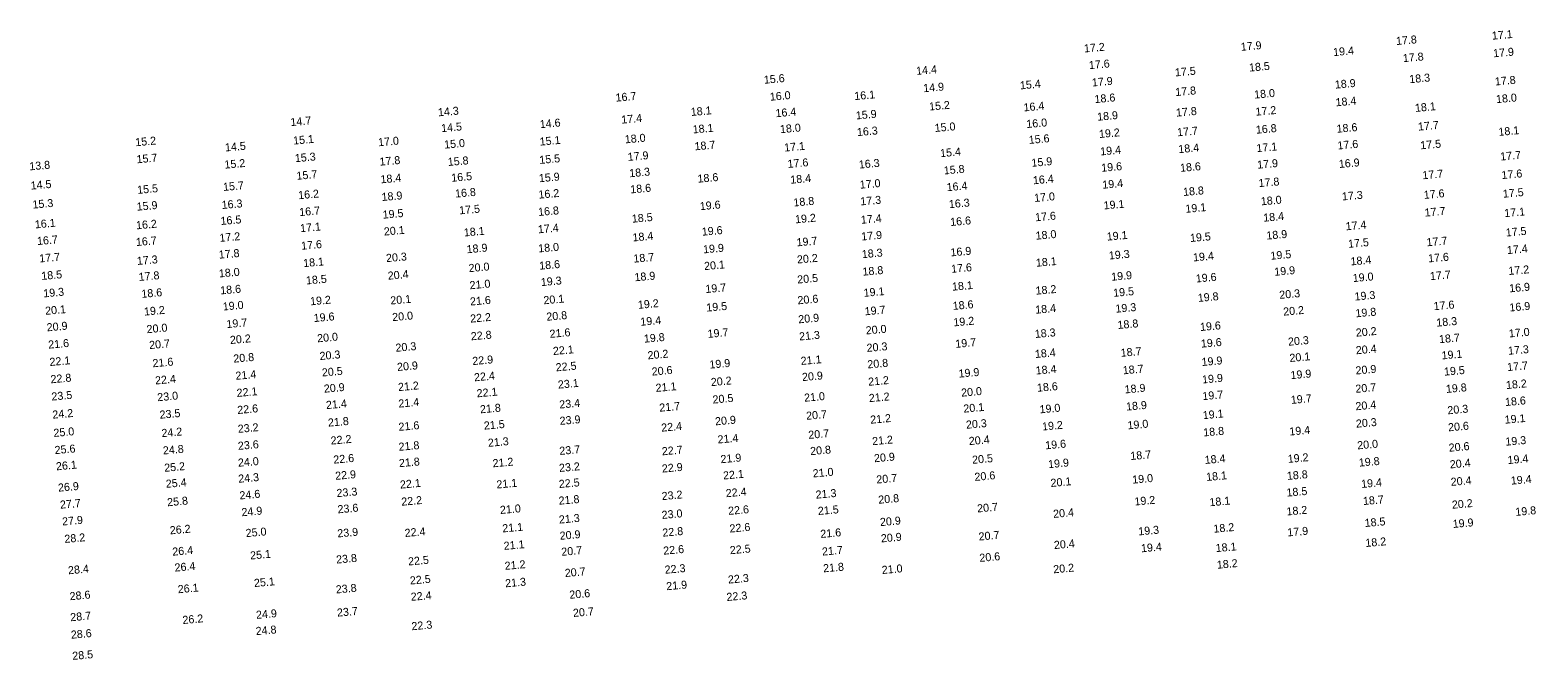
# Model space of a CAD drawing. Extents: x 1023796 to 1112670, y 656573 to 837340.
# Drawn here: x 1044328 to 1045269, y 764010 to 764403 of the extents above; entities that cross this region are included whole.
import ezdxf

# ---------------------------------------------------------------- set-up
doc = ezdxf.new("R2010")
doc.units = 0
doc.layers.add('V-TOPO-SOUN', color=7, linetype='Continuous')

msp = doc.modelspace()

# ---------------------------------------------------------------- texts
at = {"layer": 'V-TOPO-SOUN'}
for s, p in [('17.8 ', (1045181.65, 764393.68)), ('17.1 ', (1045241.52, 764397.01)), ('17.2 ', (1044986.75, 764389.05)), ('17.9 ', (1045084.66, 764390.06)), ('19.4 ', (1045142.36, 764386.76)), ('17.9 ', (1045242.3, 764386.02)), ('14.4 ', (1044881.88, 764375.05)), ('17.6 ', (1044989.79, 764378.63)), ('18.5 ', (1045089.84, 764377.11)), ('17.8 ', (1045185.91, 764383.01)), ('15.6 ', (1044786.78, 764369.5)), ('15.4 ', (1044946.74, 764366)), ('17.9 ', (1044991.7, 764367.8)), ('17.5 ', (1045043.55, 764374.09)), ('18.9 ', (1045143.45, 764366.47)), ('18.3 ', (1045189.95, 764369.87)), ('17.8 ', (1045243.39, 764368.42)), ('16.7 ', (1044694.16, 764358.34)), ('16.0 ', (1044790.5, 764358.9)), ('16.1 ', (1044843.29, 764359.32)), ('14.9 ', (1044886.33, 764364.22)), ('18.6 ', (1044993.32, 764357.42)), ('17.8 ', (1045043.74, 764361.82)), ('18.0 ', (1045093.03, 764360.24)), ('18.4 ', (1045143.91, 764355.43)), ('18.0 ', (1045244.13, 764357.4)), ('14.3 ', (1044583.22, 764349.19)), ('18.1 ', (1044741.12, 764349.38)), ('16.4 ', (1044794.07, 764348.61)), ('15.9 ', (1044844.23, 764347.22)), ('15.2 ', (1044889.99, 764352.8)), ('16.4 ', (1044948.99, 764352.24)), ('18.9 ', (1044994.97, 764346.41)), ('17.8 ', (1045044.21, 764348.99)), ('17.2 ', (1045093.86, 764349.55)), ('18.1 ', (1045193.5, 764351.94)), ('14.7 ', (1044491.08, 764343.08)), ('14.5 ', (1044585.19, 764339.31)), ('14.6 ', (1044646.81, 764341.77)), ('17.4 ', (1044697.73, 764344.6)), ('18.1 ', (1044742.34, 764338.49)), ('18.0 ', (1044796.86, 764338.65)), ('16.3 ', (1044844.93, 764336.83)), ('15.0 ', (1044893.47, 764339.4)), ('16.0 ', (1044950.73, 764341.86)), ('17.7 ', (1045044.9, 764336.71)), ('16.8 ', (1045094.11, 764338.31)), ('18.6 ', (1045144.56, 764338.91)), ('17.7 ', (1045195.38, 764340.25)), ('18.1 ', (1045245.63, 764336.98)), ('15.2 ', (1044394.15, 764330.5)), ('14.5 ', (1044450.18, 764327.25)), ('15.1 ', (1044492.73, 764331.54)), ('17.0 ', (1044545.81, 764330.47)), ('15.0 ', (1044587.07, 764329.01)), ('15.1 ', (1044646.74, 764330.89)), ('18.0 ', (1044699.91, 764332.3)), ('18.7 ', (1044743.5, 764327.95)), ('17.1 ', (1044799.46, 764327.18)), ('15.6 ', (1044952.22, 764331.95)), ('19.2 ', (1044996.11, 764335.63)), ('17.6 ', (1045145.07, 764328.46)), ('17.5 ', (1045196.8, 764328.59)), ('15.7 ', (1044394.96, 764319.86)), ('15.3 ', (1044493.84, 764320.55)), ('17.8 ', (1044546.7, 764318.36)), ('15.8 ', (1044589.32, 764318.17)), ('15.5 ', (1044646.53, 764319.46)), ('17.9 ', (1044701.72, 764321.36)), ('15.4 ', (1044896.86, 764323.67)), ('19.4 ', (1044996.87, 764324.76)), ('18.4 ', (1045045.69, 764326.19)), ('17.1 ', (1045094.48, 764326.83)), ('17.7 ', (1045246.73, 764321.57)), ('13.8 ', (1044327.97, 764315.43)), ('15.2 ', (1044449.84, 764316.5)), ('15.7 ', (1044494.83, 764309.54)), ('16.5 ', (1044591.52, 764308.31)), ('18.3 ', (1044702.7, 764311.14)), ('17.6 ', (1044801.58, 764316.96)), ('16.3 ', (1044846.1, 764316.57)), ('15.8 ', (1044899.16, 764312.88)), ('15.9 ', (1044953.92, 764317.65)), ('19.6 ', (1044997.52, 764314.54)), ('18.6 ', (1045046.76, 764314.51)), ('17.9 ', (1045094.92, 764316.46)), ('16.9 ', (1045145.92, 764316.92)), ('17.7 ', (1045198.12, 764309.88)), ('17.6 ', (1045247.53, 764310.01)), ('14.5 ', (1044328.8, 764303.43)), ('15.5 ', (1044395.32, 764300.76)), ('15.7 ', (1044448.96, 764302.58)), ('18.4 ', (1044547.32, 764307.34)), ('15.9 ', (1044646.27, 764308.04)), ('18.6 ', (1044703.35, 764301.05)), ('18.6 ', (1044745.36, 764307.73)), ('18.4 ', (1044803.29, 764307.09)), ('17.0 ', (1044846.67, 764303.97)), ('16.4 ', (1044900.97, 764302.43)), ('16.4 ', (1044954.86, 764306.74)), ('19.4 ', (1044998.18, 764303.97)), ('18.8 ', (1045048.63, 764299.44)), ('17.8 ', (1045095.8, 764304.99)), ('15.3 ', (1044329.93, 764291.57)), ('15.9 ', (1044395.02, 764290.26)), ('16.3 ', (1044448.11, 764291.31)), ('16.2 ', (1044495.91, 764297.42)), ('18.9 ', (1044548, 764296.31)), ('16.8 ', (1044593.89, 764298.44)), ('16.2 ', (1044645.99, 764297.78)), ('19.6 ', (1044746.77, 764290.58)), ('18.8 ', (1044805.24, 764292.88)), ('17.3 ', (1044847.04, 764293.56)), ('16.3 ', (1044902.36, 764291.82)), ('17.0 ', (1044955.6, 764295.72)), ('19.1 ', (1044999.01, 764291.05)), ('18.0 ', (1045097.21, 764293.62)), ('17.3 ', (1045147.88, 764296.66)), ('17.6 ', (1045198.96, 764297.62)), ('17.5 ', (1045248.37, 764298.34)), ('16.5 ', (1044447.4, 764281.33)), ('16.7 ', (1044496.57, 764286.88)), ('19.5 ', (1044548.66, 764285.26)), ('17.5 ', (1044596.44, 764287.97)), ('16.8 ', (1044645.77, 764286.95)), ('18.5 ', (1044704.31, 764282.76)), ('19.2 ', (1044806.28, 764282.36)), ('17.4 ', (1044847.35, 764282.07)), ('16.6 ', (1044903.17, 764280.69)), ('17.6 ', (1044956.21, 764283.64)), ('19.1 ', (1045050.09, 764288.94)), ('18.4 ', (1045098.72, 764283.38)), ('17.7 ', (1045199.53, 764286.58)), ('17.1 ', (1045249.28, 764286.24)), ('16.1 ', (1044331.41, 764279.21)), ('16.2 ', (1044394.62, 764278.61)), ('17.2 ', (1044446.72, 764270.81)), ('17.1 ', (1044497.08, 764276.85)), ('20.1 ', (1044549.42, 764274.74)), ('18.1 ', (1044599.37, 764274.17)), ('17.4 ', (1044645.64, 764276.14)), ('18.4 ', (1044704.75, 764271.06)), ('19.6 ', (1044748.02, 764274.64)), ('17.9 ', (1044847.61, 764271.64)), ('18.0 ', (1044956.54, 764272.15)), ('19.1 ', (1045000.96, 764271.57)), ('19.5 ', (1045052.98, 764270.71)), ('18.9 ', (1045100.67, 764272.22)), ('17.4 ', (1045150.19, 764278.02)), ('17.5 ', (1045250.18, 764274.12)), ('16.7 ', (1044332.77, 764268.81)), ('16.7 ', (1044394.55, 764268.19)), ('17.6 ', (1044497.73, 764265.86)), ('18.9 ', (1044601.13, 764263.7)), ('18.0 ', (1044645.84, 764264.2)), ('19.9 ', (1044748.82, 764263.61)), ('19.7 ', (1044807.21, 764268)), ('16.9 ', (1044903.35, 764261.73)), ('17.5 ', (1045151.7, 764267.07)), ('17.7 ', (1045200.72, 764268.04)), ('17.4 ', (1045250.91, 764263.17)), ('17.7 ', (1044334.17, 764257.94)), ('17.3 ', (1044395.15, 764256.39)), ('17.8 ', (1044446.27, 764260.29)), ('18.1 ', (1044499.03, 764255.03)), ('20.3 ', (1044550.78, 764258.16)), ('20.0 ', (1044602.39, 764251.9)), ('18.6 ', (1044646.46, 764253.42)), ('18.7 ', (1044705.29, 764257.82)), ('20.1 ', (1044749.45, 764253.17)), ('20.2 ', (1044807.49, 764257.28)), ('18.3 ', (1044847.96, 764260.61)), ('18.1 ', (1044956.7, 764255.26)), ('19.3 ', (1045002.27, 764259.8)), ('19.4 ', (1045054.86, 764258.59)), ('19.5 ', (1045103.22, 764259.62)), ('18.4 ', (1045153.25, 764256.11)), ('17.6 ', (1045201.69, 764257.98)), ('18.5 ', (1044335.45, 764247.04)), ('17.8 ', (1044396.25, 764246.43)), ('18.0 ', (1044446.36, 764248.59)), ('18.5 ', (1044500.78, 764244.21)), ('20.4 ', (1044551.85, 764247.16)), ('19.3 ', (1044647.47, 764243.18)), ('18.9 ', (1044705.98, 764246.2)), ('20.5 ', (1044807.63, 764244.79)), ('18.8 ', (1044848.39, 764249.68)), ('17.6 ', (1044903.74, 764251.47)), ('19.9 ', (1045003.74, 764246.52)), ('19.6 ', (1045056.58, 764245.43)), ('19.9 ', (1045105.61, 764249.63)), ('19.0 ', (1045154.62, 764245.69)), ('17.7 ', (1045202.85, 764246.9)), ('17.2 ', (1045251.84, 764250.12)), ('19.3 ', (1044336.68, 764236.14)), ('18.6 ', (1044397.96, 764235.83)), ('18.6 ', (1044447.2, 764238)), ('21.0 ', (1044602.99, 764241.22)), ('19.7 ', (1044750.26, 764238.85)), ('19.1 ', (1044849.1, 764236.49)), ('18.1 ', (1044904.31, 764240.32)), ('18.2 ', (1044956.52, 764237.83)), ('19.5 ', (1045004.97, 764236.49)), ('19.8 ', (1045057.84, 764233.32)), ('20.3 ', (1045108.75, 764235.22)), ('19.3 ', (1045155.75, 764234.16)), ('16.9 ', (1045252.34, 764239.29)), ('20.1 ', (1044337.83, 764225.25)), ('19.2 ', (1044399.6, 764224.79)), ('19.0 ', (1044448.79, 764227.95)), ('19.2 ', (1044503.35, 764231.19)), ('20.1 ', (1044553.46, 764231.69)), ('21.6 ', (1044603.25, 764231.06)), ('20.1 ', (1044649.11, 764231.84)), ('19.2 ', (1044708.12, 764229)), ('19.5 ', (1044750.84, 764227.27)), ('20.6 ', (1044807.8, 764231.82)), ('19.7 ', (1044849.75, 764224.95)), ('18.6 ', (1044904.74, 764228.33)), ('18.4 ', (1044956.3, 764225.94)), ('19.3 ', (1045006.39, 764226.57)), ('20.2 ', (1045111.19, 764224.75)), ('19.8 ', (1045156.32, 764223.69)), ('17.6 ', (1045205.13, 764228.14)), ('16.9 ', (1045252.48, 764227.32)), ('20.9 ', (1044338.82, 764214.94)), ('19.7 ', (1044451.09, 764216.97)), ('19.6 ', (1044505.59, 764220.74)), ('20.0 ', (1044554.64, 764221.31)), ('22.2 ', (1044603.35, 764220.39)), ('20.8 ', (1044650.92, 764221.56)), ('19.4 ', (1044709.63, 764218.41)), ('20.9 ', (1044808.29, 764219.96)), ('19.2 ', (1044905.18, 764218.05)), ('18.8 ', (1045007.7, 764216.41)), ('19.6 ', (1045059.22, 764215.14)), ('18.3 ', (1045206.82, 764217.88)), ('20.0 ', (1044401.23, 764213.78)), ('20.2 ', (1044453.3, 764207.04)), ('20.0 ', (1044507.75, 764208.1)), ('22.8 ', (1044603.74, 764209.35)), ('21.6 ', (1044652.97, 764210.87)), ('19.8 ', (1044711.83, 764207.86)), ('19.7 ', (1044751.64, 764210.87)), ('21.3 ', (1044808.8, 764209.25)), ('20.0 ', (1044850.43, 764213)), ('18.3 ', (1044956.02, 764210.8)), ('19.6 ', (1045059.77, 764204.76)), ('20.3 ', (1045114.2, 764205.97)), ('20.2 ', (1045156.54, 764211.62)), ('18.7 ', (1045208.52, 764207.55)), ('17.0 ', (1045252.12, 764211.14)), ('21.6 ', (1044339.76, 764204.15)), ('20.7 ', (1044402.8, 764203.88)), ('20.8 ', (1044455.4, 764195.41)), ('20.3 ', (1044509.27, 764197.04)), ('20.3 ', (1044556.7, 764202.18)), ('22.1 ', (1044655.04, 764200.16)), ('20.2 ', (1044714.16, 764197.48)), ('20.3 ', (1044850.99, 764202.1)), ('19.7 ', (1044906.37, 764204.64)), ('18.4 ', (1044956.09, 764198.3)), ('18.7 ', (1045009.68, 764199.04)), ('20.1 ', (1045115.11, 764195.82)), ('20.4 ', (1045156.54, 764200.63)), ('19.1 ', (1045210.13, 764197.42)), ('17.3 ', (1045251.62, 764200.31)), ('22.1 ', (1044340.57, 764193.32)), ('21.6 ', (1044404.91, 764192.51)), ('20.5 ', (1044510.71, 764186.75)), ('20.9 ', (1044557.68, 764190.2)), ('22.9 ', (1044604.68, 764193.9)), ('22.5 ', (1044656.78, 764189.97)), ('20.6 ', (1044716.74, 764187.31)), ('19.9 ', (1044752.78, 764191.69)), ('21.1 ', (1044809.8, 764193.96)), ('20.8 ', (1044851.44, 764191.79)), ('19.9 ', (1044908.41, 764186.06)), ('18.4 ', (1044956.57, 764188)), ('18.7 ', (1045010.97, 764188.11)), ('19.9 ', (1045060.22, 764193.3)), ('20.9 ', (1045156.38, 764188.01)), ('19.5 ', (1045211.62, 764187.27)), ('17.7 ', (1045251.03, 764190.13)), ('22.8 ', (1044341.21, 764182.52)), ('22.4 ', (1044406.5, 764181.78)), ('21.4 ', (1044456.73, 764184.68)), ('20.9 ', (1044511.94, 764176.65)), ('21.2 ', (1044558.29, 764177.64)), ('22.4 ', (1044605.77, 764183.75)), ('23.1 ', (1044658.14, 764179.2)), ('21.1 ', (1044719.19, 764177.13)), ('20.2 ', (1044753.68, 764180.74)), ('20.9 ', (1044810.63, 764183.89)), ('21.2 ', (1044851.93, 764180.97)), ('18.6 ', (1044957.4, 764177.2)), ('19.9 ', (1045060.52, 764182.39)), ('19.9 ', (1045115.75, 764185.1)), ('18.2 ', (1045250.34, 764178.91)), ('23.5 ', (1044341.77, 764171.73)), ('23.0 ', (1044407.9, 764171.32)), ('22.1 ', (1044457.45, 764174)), ('21.4 ', (1044558.5, 764167.34)), ('22.1 ', (1044607.39, 764173.75)), ('20.5 ', (1044754.74, 764169.85)), ('21.0 ', (1044811.93, 764171)), ('21.2 ', (1044852.36, 764170.77)), ('20.0 ', (1044910.01, 764174.17)), ('18.9 ', (1045012.14, 764176.19)), ('19.7 ', (1045060.71, 764172)), ('19.7 ', (1045115.94, 764169.64)), ('20.7 ', (1045156.28, 764176.55)), ('19.8 ', (1045212.82, 764176.48)), ('18.6 ', (1045249.75, 764168.31)), ('24.2 ', (1044342.35, 764160.43)), ('23.5 ', (1044409.33, 764160.4)), ('22.6 ', (1044457.87, 764163.35)), ('21.4 ', (1044513.27, 764166.41)), ('21.8 ', (1044609.49, 764163.78)), ('23.4 ', (1044659.01, 764166.77)), ('21.7 ', (1044721.46, 764164.78)), ('20.7 ', (1044813.17, 764159.69)), ('20.1 ', (1044911.41, 764164.19)), ('19.0 ', (1044959, 764163.75)), ('18.9 ', (1045013.04, 764165.46)), ('19.1 ', (1045060.93, 764160.12)), ('20.4 ', (1045156.34, 764165.67)), ('20.3 ', (1045213.76, 764163.15)), ('25.0 ', (1044343.03, 764149.02)), ('24.2 ', (1044410.51, 764148.9)), ('23.2 ', (1044458.18, 764151.57)), ('21.8 ', (1044514.52, 764155.46)), ('21.6 ', (1044558.59, 764152.81)), ('21.5 ', (1044611.89, 764153.58)), ('23.9 ', (1044659.24, 764156.54)), ('22.4 ', (1044722.68, 764152.33)), ('20.9 ', (1044756.31, 764156.27)), ('21.2 ', (1044853.22, 764157.28)), ('20.3 ', (1044913.04, 764154.13)), ('19.2 ', (1044960.57, 764153.03)), ('19.0 ', (1045013.93, 764153.77)), ('18.8 ', (1045061.26, 764149.33)), ('19.4 ', (1045115.03, 764149.91)), ('20.3 ', (1045156.62, 764154.81)), ('20.6 ', (1045214.18, 764152.52)), ('19.1 ', (1045249.52, 764157.28)), ('23.6 ', (1044458.28, 764140.95)), ('22.2 ', (1044516.2, 764144.25)), ('21.8 ', (1044558.63, 764140.36)), ('21.3 ', (1044614.42, 764142.84)), ('21.4 ', (1044757.88, 764144.93)), ('20.7 ', (1044814.55, 764147.8)), ('21.2 ', (1044854.43, 764143.87)), ('20.4 ', (1044914.81, 764143.94)), ('19.6 ', (1044962.53, 764141.29)), ('20.0 ', (1045157.42, 764141.27)), ('20.6 ', (1045214.58, 764139.78)), ('19.3 ', (1045249.97, 764143.54)), ('25.6 ', (1044343.78, 764138.29)), ('24.8 ', (1044411.41, 764138.07)), ('24.0 ', (1044458.28, 764130.43)), ('22.6 ', (1044517.86, 764132.36)), ('21.8 ', (1044558.86, 764130.16)), ('21.2 ', (1044617.35, 764130.07)), ('23.7 ', (1044659.04, 764137.79)), ('22.7 ', (1044723.06, 764137.55)), ('21.9 ', (1044759.71, 764132.63)), ('20.8 ', (1044815.7, 764137.65)), ('20.9 ', (1044855.61, 764133.22)), ('20.5 ', (1044916.86, 764132.23)), ('18.7 ', (1045015.7, 764134.61)), ('18.4 ', (1045062.14, 764132.16)), ('19.2 ', (1045114.01, 764132.83)), ('19.8 ', (1045158.42, 764130.49)), ('19.4 ', (1045251.35, 764132.08)), ('26.1 ', (1044344.63, 764128.18)), ('25.2 ', (1044412.23, 764127.25)), ('24.3 ', (1044458.45, 764120.43)), ('22.9 ', (1044519.01, 764122.23)), ('23.2 ', (1044658.85, 764127.17)), ('22.9 ', (1044723.1, 764126.78)), ('22.1 ', (1044761.3, 764122.44)), ('21.0 ', (1044817.3, 764123.74)), ('20.6 ', (1044918.35, 764121.57)), ('19.9 ', (1044964.33, 764129.53)), ('18.1 ', (1045063.04, 764121.53)), ('18.8 ', (1045113.51, 764122.2)), ('20.4 ', (1045215.25, 764129.38)), ('26.9 ', (1044345.89, 764114.86)), ('25.4 ', (1044413.19, 764117.24)), ('23.3 ', (1044519.84, 764111.45)), ('22.1 ', (1044559.49, 764116.77)), ('21.1 ', (1044619.73, 764116.82)), ('22.5 ', (1044658.69, 764117.15)), ('22.4 ', (1044762.98, 764111.39)), ('20.7 ', (1044857.05, 764119.93)), ('20.1 ', (1044965.87, 764117.8)), ('19.0 ', (1045016.89, 764119.86)), ('18.5 ', (1045113.25, 764111.77)), ('19.4 ', (1045159.86, 764117.16)), ('20.4 ', (1045215.84, 764118.45)), ('19.4 ', (1045253.36, 764119.23)), ('27.7 ', (1044347.12, 764104.23)), ('25.8 ', (1044414.05, 764105.75)), ('24.6 ', (1044459.23, 764110)), ('23.6 ', (1044520.48, 764101.33)), ('22.2 ', (1044560.31, 764106.09)), ('21.8 ', (1044658.61, 764106.72)), ('23.2 ', (1044722.97, 764109.57)), ('21.3 ', (1044819.14, 764110.49)), ('20.8 ', (1044858.25, 764107.32)), ('20.7 ', (1044920.01, 764101.88)), ('19.2 ', (1045018.28, 764106.22)), ('18.1 ', (1045065.11, 764105.75)), ('18.7 ', (1045161.02, 764106.51)), ('20.2 ', (1045216.55, 764104.19)), ('27.9 ', (1044348.43, 764093.73)), ('24.9 ', (1044460.5, 764099.51)), ('21.0 ', (1044621.96, 764100.93)), ('21.3 ', (1044658.77, 764094.94)), ('23.0 ', (1044722.96, 764097.82)), ('22.6 ', (1044764.48, 764100.36)), ('21.5 ', (1044820.52, 764100.31)), ('20.9 ', (1044859.32, 764093.35)), ('20.4 ', (1044967.48, 764098.48)), ('18.2 ', (1045113.25, 764099.99)), ('18.5 ', (1045162.07, 764092.8)), ('19.9 ', (1045217.07, 764092.19)), ('19.8 ', (1045256.2, 764099.74)), ('28.2 ', (1044349.88, 764082.85)), ('26.2 ', (1044415.71, 764088.21)), ('25.0 ', (1044463.11, 764086.48)), ('23.9 ', (1044520.35, 764086.29)), ('22.4 ', (1044562.43, 764086.57)), ('21.1 ', (1044623.4, 764089.42)), ('20.9 ', (1044659.25, 764084.8)), ('22.8 ', (1044723.4, 764086.76)), ('22.6 ', (1044765.33, 764089.33)), ('21.6 ', (1044822.07, 764085.96)), ('20.9 ', (1044859.89, 764083.18)), ('20.7 ', (1044920.95, 764084.35)), ('19.3 ', (1045020.66, 764087.55)), ('18.2 ', (1045067.61, 764089.21)), ('17.9 ', (1045113.77, 764086.92)), ('26.4 ', (1044417.27, 764074.89)), ('21.1 ', (1044624.29, 764078.5)), ('20.7 ', (1044660.27, 764074.81)), ('22.6 ', (1044723.95, 764075.52)), ('22.5 ', (1044765.53, 764075.81)), ('21.7 ', (1044823.12, 764074.95)), ('20.4 ', (1044967.98, 764079.04)), ('19.4 ', (1045022.37, 764077)), ('18.1 ', (1045069.01, 764077.13)), ('18.2 ', (1045162.51, 764080.31)), ('26.4 ', (1044418.7, 764064.97)), ('25.1 ', (1044465.87, 764072.51)), ('23.8 ', (1044519.61, 764069.98)), ('22.5 ', (1044564.55, 764068.78)), ('21.2 ', (1044624.9, 764066.03)), ('21.8 ', (1044823.8, 764064.5)), ('20.6 ', (1044921.42, 764071.01)), ('20.2 ', (1044967.57, 764063.91)), ('18.2 ', (1045069.74, 764066.72)), ('28.4 ', (1044352.14, 764063.28)), ('25.1 ', (1044468.29, 764055.33)), ('22.5 ', (1044565.67, 764056.89)), ('21.3 ', (1044625.18, 764055.16)), ('20.7 ', (1044662.43, 764061.58)), ('22.3 ', (1044724.84, 764063.61)), ('22.3 ', (1044764.39, 764057.48)), ('21.0 ', (1044860.43, 764063.46)), ('28.6 ', (1044353.16, 764047.08)), ('26.1 ', (1044420.68, 764051.45)), ('23.8 ', (1044519.41, 764051.31)), ('22.4 ', (1044566.21, 764046.7)), ('20.6 ', (1044665.29, 764047.99)), ('21.9 ', (1044725.84, 764053.33)), ('22.3 ', (1044763.43, 764046.6)), ('23.7 ', (1044520.15, 764036.85)), ('20.7 ', (1044667.58, 764036.65)), ('28.7 ', (1044353.55, 764033.97)), ('26.2 ', (1044423.61, 764032.24)), ('24.9 ', (1044469.59, 764035.43)), ('22.3 ', (1044566.66, 764028.34)), ('28.6 ', (1044353.91, 764023.04)), ('24.8 ', (1044469.37, 764025.3)), ('28.5 ', (1044354.81, 764009.84))]:
    msp.add_text(s, height=5, rotation=5, dxfattribs=at).set_placement(p)

doc.saveas('drawing.dxf')
